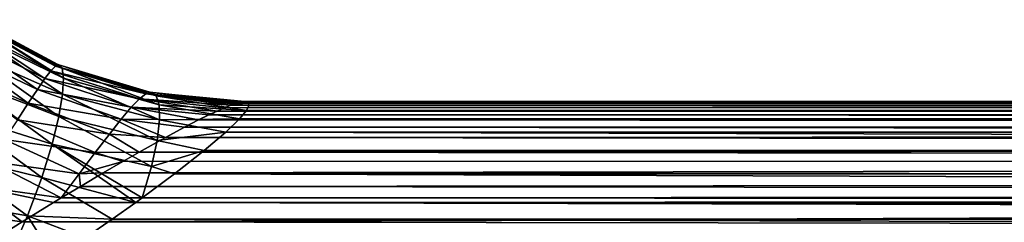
# Model space of a CAD drawing. Header units: metres. Extents: x -109 to 109, y -452 to 89.
# Tile 451 of 656: x -57.4 to -42.15, y 13.12 to 16.27. Entities that reach past the tile are written whole.
import ezdxf

# ---------------------------------------------------------------- set-up
doc = ezdxf.new("R2010")
doc.units = ezdxf.units.M
doc.layers.add('solid_K244270000C71_000', color=7, linetype='CONTINUOUS')

msp = doc.modelspace()

# ---------------------------------------------------------------- linework, layer by layer
at = {"layer": 'solid_K244270000C71_000'}
for points in [[(-58.148746, 16.236248, 0.535239), (-58.209316, 16.145468, 1.269201), (-56.916595, 15.473797, 1.29153)], [(-58.148746, 16.236248, 0.535239), (-56.808304, 15.575244, -0.194253), (-58.109905, 16.269672, -0.246847)], [(-58.148746, 16.236248, 0.535239), (-56.845337, 15.54592, 0.569225), (-56.808304, 15.575244, -0.194253)], [(-58.148746, 16.236248, 0.535239), (-56.916595, 15.473797, 1.29153), (-56.845337, 15.54592, 0.569225)], [(-56.743679, 15.515418, -1.209279), (-58.088722, 16.215044, -1.295413), (-58.109905, 16.269672, -0.246847)], [(-56.808304, 15.575244, -0.194253), (-56.743679, 15.515418, -1.209279), (-58.109905, 16.269672, -0.246847)], [(-56.722675, 15.361816, -2.208252), (-58.100811, 16.035233, -2.315785), (-58.088722, 16.215044, -1.295413)], [(-56.743679, 15.515418, -1.209279), (-56.722675, 15.361816, -2.208252), (-58.088722, 16.215044, -1.295413)], [(-58.209316, 16.145468, 1.269201), (-58.294674, 16.000389, 1.99915), (-57.009052, 15.355248, 2.009994)], [(-58.209316, 16.145468, 1.269201), (-57.009052, 15.355248, 2.009994), (-56.916595, 15.473797, 1.29153)], [(-56.739025, 15.111603, -3.211981), (-58.155716, 15.737964, -3.336459), (-58.100811, 16.035233, -2.315785)], [(-56.722675, 15.361816, -2.208252), (-56.739025, 15.111603, -3.211981), (-58.100811, 16.035233, -2.315785)], [(-58.294674, 16.000389, 1.99915), (-58.40707, 15.798434, 2.743675), (-57.12505, 15.187418, 2.742444)], [(-58.294674, 16.000389, 1.99915), (-57.12505, 15.187418, 2.742444), (-57.009052, 15.355248, 2.009994)], [(-58.40707, 15.798434, 2.743675), (-58.548847, 15.543151, 3.492972), (-57.266685, 14.972688, 3.48164)], [(-58.40707, 15.798434, 2.743675), (-57.266685, 14.972688, 3.48164), (-57.12505, 15.187418, 2.742444)], [(-56.794792, 14.767413, -4.214198), (-58.256042, 15.328152, -4.35255), (-58.155716, 15.737964, -3.336459)], [(-56.739025, 15.111603, -3.211981), (-56.794792, 14.767413, -4.214198), (-58.155716, 15.737964, -3.336459)], [(-56.845337, 15.54592, 0.569225), (-56.793793, 15.569255, -0.193517), (-56.808304, 15.575244, -0.194253)], [(-56.845337, 15.54592, 0.569225), (-55.385166, 15.144612, -0.108816), (-56.793793, 15.569255, -0.193517)], [(-56.808304, 15.575244, -0.194253), (-56.793793, 15.569255, -0.193517), (-56.743679, 15.515418, -1.209279)], [(-55.287918, 15.089114, -1.176527), (-56.743679, 15.515418, -1.209279), (-56.793793, 15.569255, -0.193517)], [(-55.385166, 15.144612, -0.108816), (-55.287918, 15.089114, -1.176527), (-56.793793, 15.569255, -0.193517)], [(-58.548847, 15.543151, 3.492972), (-57.435726, 14.713588, 4.220164), (-57.266685, 14.972688, 3.48164)], [(-56.916595, 15.473797, 1.29153), (-57.009052, 15.355248, 2.009994), (-55.543571, 15.039015, 1.562273)], [(-56.845337, 15.54592, 0.569225), (-56.916595, 15.473797, 1.29153), (-55.44347, 15.117273, 0.735928)], [(-56.916595, 15.473797, 1.29153), (-55.543571, 15.039015, 1.562273), (-55.44347, 15.117273, 0.735928)], [(-56.845337, 15.54592, 0.569225), (-55.44347, 15.117273, 0.735928), (-55.385166, 15.144612, -0.108816)], [(-55.240417, 14.946466, -2.235618), (-56.722675, 15.361816, -2.208252), (-56.743679, 15.515418, -1.209279)], [(-55.287918, 15.089114, -1.176527), (-55.240417, 14.946466, -2.235618), (-56.743679, 15.515418, -1.209279)], [(-56.899158, 14.33473, -5.222444), (-58.409004, 14.81417, -5.366814), (-58.256042, 15.328152, -4.35255)], [(-56.794792, 14.767413, -4.214198), (-56.899158, 14.33473, -5.222444), (-58.256042, 15.328152, -4.35255)], [(-57.009052, 15.355248, 2.009994), (-57.12505, 15.187418, 2.742444), (-55.670269, 14.909184, 2.382661)], [(-57.009052, 15.355248, 2.009994), (-55.670269, 14.909184, 2.382661), (-55.543571, 15.039015, 1.562273)], [(-55.233505, 14.713854, -3.302988), (-56.739025, 15.111603, -3.211981), (-56.722675, 15.361816, -2.208252)], [(-55.240417, 14.946466, -2.235618), (-55.233505, 14.713854, -3.302988), (-56.722675, 15.361816, -2.208252)], [(-57.12505, 15.187418, 2.742444), (-57.266685, 14.972688, 3.48164), (-55.82518, 14.725238, 3.216633)], [(-57.12505, 15.187418, 2.742444), (-55.82518, 14.725238, 3.216633), (-55.670269, 14.909184, 2.382661)], [(-55.269772, 14.393162, -4.372601), (-56.794792, 14.767413, -4.214198), (-56.739025, 15.111603, -3.211981)], [(-55.233505, 14.713854, -3.302988), (-55.269772, 14.393162, -4.372601), (-56.739025, 15.111603, -3.211981)], [(-55.44347, 15.117273, 0.735928), (-55.543571, 15.039015, 1.562273), (-54.127754, 14.943821, 1.297006)], [(-55.44347, 15.117273, 0.735928), (-53.969303, 14.993925, 0.426866), (-55.385166, 15.144612, -0.108816)], [(-55.44347, 15.117273, 0.735928), (-54.127754, 14.943821, 1.297006), (-54.038345, 14.974996, 0.86574)], [(-55.44347, 15.117273, 0.735928), (-54.038345, 14.974996, 0.86574), (-53.969303, 14.993925, 0.426866)], [(-55.385166, 15.144612, -0.108816), (-53.969303, 14.993925, 0.426866), (-55.367264, 15.141085, -0.107581)], [(-55.385166, 15.144612, -0.108816), (-55.367264, 15.141085, -0.107581), (-55.287918, 15.089114, -1.176527)], [(-55.367264, 15.141085, -0.107581), (-53.917881, 15), (-53.877998, 14.995213, -0.378934)], [(-55.367264, 15.141085, -0.107581), (-53.969303, 14.993925, 0.426866), (-53.917881, 15)], [(-55.367264, 15.141085, -0.107581), (-53.877998, 14.995213, -0.378934), (-53.855106, 14.976952, -0.831212)], [(-55.367264, 15.141085, -0.107581), (-53.855106, 14.976952, -0.831212), (-55.287918, 15.089114, -1.176527)], [(-57.266685, 14.972688, 3.48164), (-57.435726, 14.713588, 4.220164), (-56.010876, 14.490057, 4.053544)], [(-57.266685, 14.972688, 3.48164), (-56.010876, 14.490057, 4.053544), (-55.82518, 14.725238, 3.216633)], [(-55.543571, 15.039015, 1.562273), (-55.670269, 14.909184, 2.382661), (-54.34243, 14.851928, 2.102437)], [(-55.543571, 15.039015, 1.562273), (-54.34243, 14.851928, 2.102437), (-54.228512, 14.902679, 1.705915)], [(-55.543571, 15.039015, 1.562273), (-54.228512, 14.902679, 1.705915), (-54.127754, 14.943821, 1.297006)], [(-55.287918, 15.089114, -1.176527), (-53.855106, 14.976952, -0.831212), (-53.849777, 14.93662, -1.37746)], [(-55.287918, 15.089114, -1.176527), (-53.849777, 14.93662, -1.37746), (-53.886475, 14.861118, -2.036457)], [(-55.287918, 15.089114, -1.176527), (-53.886475, 14.861118, -2.036457), (-55.240417, 14.946466, -2.235618)], [(54.051231, 14.970881, 0.93419), (-54.038345, 14.974996, 0.86574), (-54.127754, 14.943821, 1.297006)], [(54.192848, 14.917794, 1.568252), (54.051231, 14.970881, 0.93419), (-54.127754, 14.943821, 1.297006)], [(53.96875, 14.994045, 0.422628), (-53.969303, 14.993925, 0.426866), (-54.038345, 14.974996, 0.86574)], [(54.051231, 14.970881, 0.93419), (53.96875, 14.994045, 0.422628), (-54.038345, 14.974996, 0.86574)], [(-53.969303, 14.993925, 0.426866), (53.917881, 15), (-53.917881, 15)], [(53.96875, 14.994045, 0.422628), (53.917881, 15), (-53.969303, 14.993925, 0.426866)], [(53.877998, 14.995213, -0.378934), (-53.877998, 14.995213, -0.378934), (-53.917881, 15)], [(53.917881, 15), (53.877998, 14.995213, -0.378934), (-53.917881, 15)], [(53.855106, 14.976952, -0.831212), (-53.855106, 14.976952, -0.831212), (-53.877998, 14.995213, -0.378934)], [(53.877998, 14.995213, -0.378934), (53.855106, 14.976952, -0.831212), (-53.877998, 14.995213, -0.378934)], [(53.849777, 14.93662, -1.37746), (-53.849777, 14.93662, -1.37746), (-53.855106, 14.976952, -0.831212)], [(53.855106, 14.976952, -0.831212), (53.849777, 14.93662, -1.37746), (-53.855106, 14.976952, -0.831212)], [(-57.058235, 13.818629, -6.231559), (-58.621391, 14.204466, -6.374484), (-58.409004, 14.81417, -5.366814)], [(-56.899158, 14.33473, -5.222444), (-57.058235, 13.818629, -6.231559), (-58.409004, 14.81417, -5.366814)], [(-55.670269, 14.909184, 2.382661), (-55.82518, 14.725238, 3.216633), (-54.629826, 14.712415, 2.923156)], [(-55.670269, 14.909184, 2.382661), (-54.629826, 14.712415, 2.923156), (-54.471344, 14.791017, 2.495159)], [(-55.670269, 14.909184, 2.382661), (-54.471344, 14.791017, 2.495159), (-54.34243, 14.851928, 2.102437)], [(-55.240417, 14.946466, -2.235618), (-53.886475, 14.861118, -2.036457), (-53.996033, 14.729151, -2.837626)], [(-55.240417, 14.946466, -2.235618), (-53.996033, 14.729151, -2.837626), (-55.233505, 14.713854, -3.302988)], [(54.420376, 14.815401, 2.346035), (-54.34243, 14.851928, 2.102437), (-54.471344, 14.791017, 2.495159)], [(54.581356, 14.736488, 2.799268), (54.420376, 14.815401, 2.346035), (-54.471344, 14.791017, 2.495159)], [(54.192848, 14.917794, 1.568252), (-54.228512, 14.902679, 1.705915), (-54.34243, 14.851928, 2.102437)], [(54.420376, 14.815401, 2.346035), (54.192848, 14.917794, 1.568252), (-54.34243, 14.851928, 2.102437)], [(54.192848, 14.917794, 1.568252), (-54.127754, 14.943821, 1.297006), (-54.228512, 14.902679, 1.705915)], [(53.996033, 14.729151, -2.837626), (-53.996033, 14.729151, -2.837626), (-53.886475, 14.861118, -2.036457)], [(53.886475, 14.861118, -2.036457), (-53.886475, 14.861118, -2.036457), (-53.849777, 14.93662, -1.37746)], [(53.886475, 14.861118, -2.036457), (53.996033, 14.729151, -2.837626), (-53.886475, 14.861118, -2.036457)], [(53.849777, 14.93662, -1.37746), (53.886475, 14.861118, -2.036457), (-53.849777, 14.93662, -1.37746)], [(-57.435726, 14.713588, 4.220164), (-57.63279, 14.411966, 4.956497), (-56.228889, 14.206196, 4.886766)], [(-57.435726, 14.713588, 4.220164), (-56.228889, 14.206196, 4.886766), (-56.010876, 14.490057, 4.053544)], [(-55.359642, 13.98825, -5.451378), (-56.899158, 14.33473, -5.222444), (-56.794792, 14.767413, -4.214198)], [(-55.269772, 14.393162, -4.372601), (-55.359642, 13.98825, -5.451378), (-56.794792, 14.767413, -4.214198)], [(-55.82518, 14.725238, 3.216633), (-56.010876, 14.490057, 4.053544), (-55.142986, 14.439853, 4.060867)], [(-55.82518, 14.725238, 3.216633), (-55.142986, 14.439853, 4.060867), (-54.846848, 14.599887, 3.441408)], [(-55.82518, 14.725238, 3.216633), (-54.846848, 14.599887, 3.441408), (-54.629826, 14.712415, 2.923156)], [(-55.233505, 14.713854, -3.302988), (-54.207901, 14.523031, -3.752541), (-55.269772, 14.393162, -4.372601)], [(-55.233505, 14.713854, -3.302988), (-53.996033, 14.729151, -2.837626), (-54.207901, 14.523031, -3.752541)], [(54.784451, 14.632121, 3.30167), (-54.629826, 14.712415, 2.923156), (-54.846848, 14.599887, 3.441408)], [(54.581356, 14.736488, 2.799268), (-54.471344, 14.791017, 2.495159), (-54.629826, 14.712415, 2.923156)], [(54.784451, 14.632121, 3.30167), (54.581356, 14.736488, 2.799268), (-54.629826, 14.712415, 2.923156)], [(54.207901, 14.523031, -3.752541), (-54.207901, 14.523031, -3.752541), (-53.996033, 14.729151, -2.837626)], [(53.996033, 14.729151, -2.837626), (54.207901, 14.523031, -3.752541), (-53.996033, 14.729151, -2.837626)], [(-55.269772, 14.393162, -4.372601), (-54.207901, 14.523031, -3.752541), (-54.539993, 14.240292, -4.713184)], [(55.040504, 14.495548, 3.857341), (-54.846848, 14.599887, 3.441408), (-55.142986, 14.439853, 4.060867)], [(55.362877, 14.317948, 4.471729), (55.040504, 14.495548, 3.857341), (-55.142986, 14.439853, 4.060867)], [(55.040504, 14.495548, 3.857341), (54.784451, 14.632121, 3.30167), (-54.846848, 14.599887, 3.441408)], [(54.539993, 14.240292, -4.713184), (-54.539993, 14.240292, -4.713184), (-54.207901, 14.523031, -3.752541)], [(54.207901, 14.523031, -3.752541), (54.539993, 14.240292, -4.713184), (-54.207901, 14.523031, -3.752541)], [(-57.63279, 14.411966, 4.956497), (-57.858223, 14.069623, 5.689885), (-56.479465, 13.875691, 5.715272)], [(-57.63279, 14.411966, 4.956497), (-56.479465, 13.875691, 5.715272), (-56.228889, 14.206196, 4.886766)], [(-56.010876, 14.490057, 4.053544), (-56.228889, 14.206196, 4.886766), (-55.547298, 14.213668, 4.792874)], [(-56.010876, 14.490057, 4.053544), (-55.547298, 14.213668, 4.792874), (-55.142986, 14.439853, 4.060867)], [(55.362877, 14.317948, 4.471729), (-55.142986, 14.439853, 4.060867), (-55.547298, 14.213668, 4.792874)], [(-55.269772, 14.393162, -4.372601), (-54.539993, 14.240292, -4.713184), (-55.359642, 13.98825, -5.451378)], [(-57.280037, 13.225593, -7.236928), (-58.900684, 13.508521, -7.372302), (-58.621391, 14.204466, -6.374484)], [(-57.058235, 13.818629, -6.231559), (-57.280037, 13.225593, -7.236928), (-58.621391, 14.204466, -6.374484)], [(-56.899158, 14.33473, -5.222444), (-55.602497, 13.432673, -6.675573), (-57.058235, 13.818629, -6.231559)], [(-56.899158, 14.33473, -5.222444), (-55.503311, 13.504544, -6.528957), (-55.602497, 13.432673, -6.675573)], [(-55.359642, 13.98825, -5.451378), (-55.503311, 13.504544, -6.528957), (-56.899158, 14.33473, -5.222444)], [(-56.228889, 14.206196, 4.886766), (-56.479465, 13.875691, 5.715272), (-55.803776, 14.066801, 5.208177)], [(-56.228889, 14.206196, 4.886766), (-55.803776, 14.066801, 5.208177), (-55.547298, 14.213668, 4.792874)], [(55.766872, 14.088491, 5.149214), (-55.547298, 14.213668, 4.792874), (-55.803776, 14.066801, 5.208177)], [(55.766872, 14.088491, 5.149214), (55.362877, 14.317948, 4.471729), (-55.547298, 14.213668, 4.792874)], [(-55.359642, 13.98825, -5.451378), (-54.539993, 14.240292, -4.713184), (-54.999435, 13.879233, -5.689189)], [(54.999435, 13.879233, -5.689189), (-54.999435, 13.879233, -5.689189), (-54.539993, 14.240292, -4.713184)], [(54.539993, 14.240292, -4.713184), (54.999435, 13.879233, -5.689189), (-54.539993, 14.240292, -4.713184)], [(-57.858223, 14.069623, 5.689885), (-58.111649, 13.688951, 6.417803), (-56.75655, 13.503152, 6.531837)], [(-57.858223, 14.069623, 5.689885), (-56.75655, 13.503152, 6.531837), (-56.479465, 13.875691, 5.715272)], [(-56.479465, 13.875691, 5.715272), (-56.10508, 13.891473, 5.659238), (-55.803776, 14.066801, 5.208177)], [(55.766872, 14.088491, 5.149214), (-55.803776, 14.066801, 5.208177), (-56.10508, 13.891473, 5.659238)], [(56.264908, 13.797448, 5.884762), (55.766872, 14.088491, 5.149214), (-56.10508, 13.891473, 5.659238)], [(-56.479465, 13.875691, 5.715272), (-56.459145, 13.681955, 6.148504), (-56.10508, 13.891473, 5.659238)], [(56.264908, 13.797448, 5.884762), (-56.10508, 13.891473, 5.659238), (-56.459145, 13.681955, 6.148504)], [(-55.359642, 13.98825, -5.451378), (-54.999435, 13.879233, -5.689189), (-55.503311, 13.504544, -6.528957)], [(-57.058235, 13.818629, -6.231559), (-55.967571, 13.171807, -7.176593), (-57.280037, 13.225593, -7.236928)], [(-57.058235, 13.818629, -6.231559), (-55.602497, 13.432673, -6.675573), (-55.967571, 13.171807, -7.176593)], [(-56.479465, 13.875691, 5.715272), (-56.75655, 13.503152, 6.531837), (-56.459145, 13.681955, 6.148504)], [(56.650787, 13.566975, 6.398219), (56.264908, 13.797448, 5.884762), (-56.459145, 13.681955, 6.148504)], [(55.517281, 13.494402, -6.549894), (-55.503311, 13.504544, -6.528957), (-54.999435, 13.879233, -5.689189)], [(54.999435, 13.879233, -5.689189), (55.517281, 13.494402, -6.549894), (-54.999435, 13.879233, -5.689189)], [(-58.111649, 13.688951, 6.417803), (-58.392273, 13.27268, 7.136737), (-57.363762, 13.131129, 7.250754)], [(-58.111649, 13.688951, 6.417803), (-57.363762, 13.131129, 7.250754), (-56.875046, 13.431345, 6.678246)], [(-58.111649, 13.688951, 6.417803), (-56.875046, 13.431345, 6.678246), (-56.75655, 13.503152, 6.531837)], [(56.650787, 13.566975, 6.398219), (-56.459145, 13.681955, 6.148504), (-56.75655, 13.503152, 6.531837)], [(-57.280037, 13.225593, -7.236928), (-57.568329, 12.562658, -8.232964), (-58.900684, 13.508521, -7.372302)], [(0, 13.355837, 6.828002), (-56.875046, 13.431345, 6.678246), (-57.363762, 13.131129, 7.250754)], [(56.774601, 13.492133, 6.554566), (-56.75655, 13.503152, 6.531837), (-56.875046, 13.431345, 6.678246)], [(0, 13.355837, 6.828002), (56.774601, 13.492133, 6.554566), (-56.875046, 13.431345, 6.678246)], [(56.774601, 13.492133, 6.554566), (56.650787, 13.566975, 6.398219), (-56.75655, 13.503152, 6.531837)], [(55.967571, 13.171807, -7.176593), (-55.967571, 13.171807, -7.176593), (-55.602497, 13.432673, -6.675573)], [(55.602497, 13.432673, -6.675573), (-55.602497, 13.432673, -6.675573), (-55.503311, 13.504544, -6.528957)], [(55.602497, 13.432673, -6.675573), (55.967571, 13.171807, -7.176593), (-55.602497, 13.432673, -6.675573)], [(55.517281, 13.494402, -6.549894), (55.602497, 13.432673, -6.675573), (-55.503311, 13.504544, -6.528957)], [(-58.392273, 13.27268, 7.136737), (-57.938354, 12.771128, 7.867547), (-57.363762, 13.131129, 7.250754)], [(-1.673426, 13.286694, 6.961592), (0, 13.355837, 6.828002), (-57.363762, 13.131129, 7.250754)], [(-3.458878, 13.055165, 7.386654), (-1.673426, 13.286694, 6.961592), (-57.363762, 13.131129, 7.250754)], [(-3.458878, 13.055165, 7.386654), (-57.363762, 13.131129, 7.250754), (-57.938354, 12.771128, 7.867547)], [(-57.280037, 13.225593, -7.236928), (-56.858395, 12.554407, -8.20895), (-57.568329, 12.562658, -8.232964)], [(-57.280037, 13.225593, -7.236928), (-55.967571, 13.171807, -7.176593), (-56.382896, 12.881158, -7.686076)], [(-57.280037, 13.225593, -7.236928), (-56.382896, 12.881158, -7.686076), (-56.858395, 12.554407, -8.20895)], [(56.382896, 12.881158, -7.686076), (-56.382896, 12.881158, -7.686076), (-55.967571, 13.171807, -7.176593)], [(55.967571, 13.171807, -7.176593), (56.382896, 12.881158, -7.686076), (-55.967571, 13.171807, -7.176593)]]:
    msp.add_3dface(points, dxfattribs=at)

doc.saveas('drawing.dxf')
